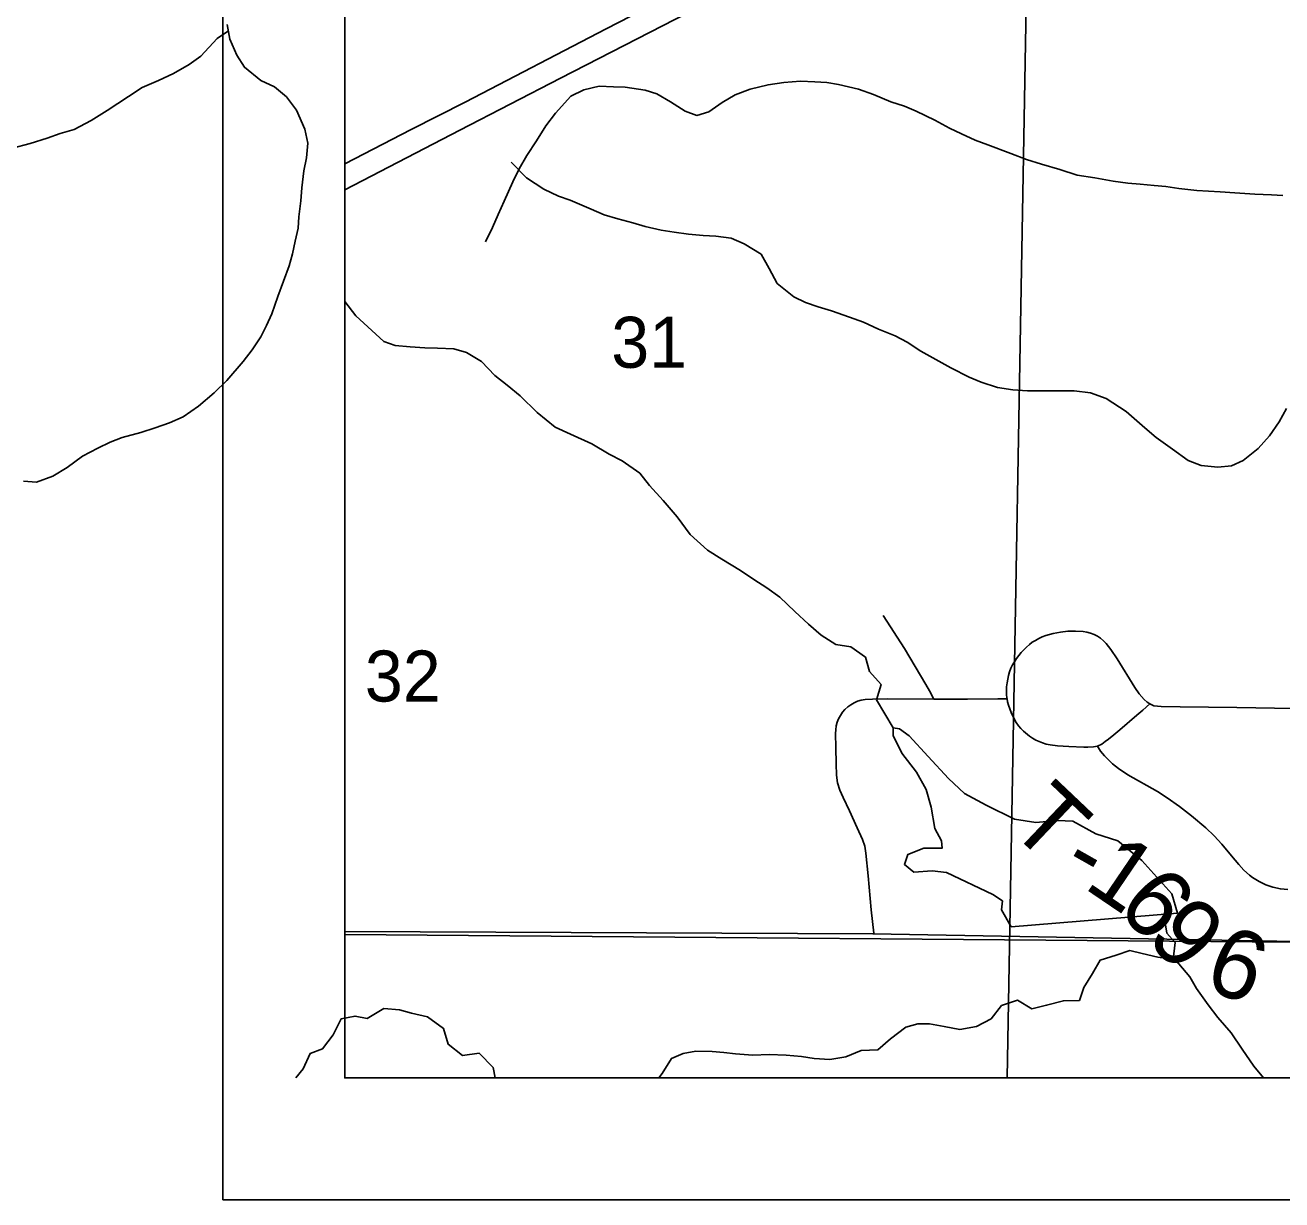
# Model space of a CAD drawing. Extents: x 0 to 34, y 0 to 22.
# Drawn here: x 12.978 to 14.009, y 14 to 14.964 of the extents above; entities that cross this region are included whole.
import ezdxf

# ---------------------------------------------------------------- set-up
doc = ezdxf.new("R2010")
doc.units = 0
for name, color, linetype in [('Default', 7, 'Continuous'), ('GM_X_Interstate_Route', 7, 'Continuous'), ('GM_X_Minor_Lake', 7, 'Continuous'), ('GM_X_Minor_River', 7, 'Continuous'), ('GM_X_Rail_Line', 7, 'Continuous'), ('GM_X_Section_Text', 7, 'Continuous'), ('GM_X_Township_Road', 7, 'Continuous'), ('GM_X_Township_Road_Text', 7, 'Continuous'), ('GM_X_US_Shield', 7, 'Continuous'), ('SH_Data', 7, 'Continuous')]:
    doc.layers.add(name, color=color, linetype=linetype)

msp = doc.modelspace()

# ---------------------------------------------------------------- linework, layer by layer
at = {"layer": 'Default'}
msp.add_lwpolyline([(13.7837, 14.1), (14.7899, 14.1), (14.8027, 15.0271), (13.8003, 15.0417)], close=True, dxfattribs=at)
at = {"layer": 'GM_X_Interstate_Route'}
for points in [[(13.2404, 14.8287), (13.3346, 14.8775), (13.4174, 14.9203), (13.5638, 14.9957), (13.8537, 15.1453), (14.0112, 15.2265), (14.0636, 15.2536), (14.0682, 15.2561), (14.0856, 15.2652), (14.1412, 15.2931), (14.2109, 15.3274), (14.267, 15.3543), (14.4477, 15.4375), (14.5127, 15.4672), (14.5664, 15.4917), (14.8291, 15.6122), (14.8912, 15.6408), (14.9562, 15.6704), (15.0269, 15.7029), (15.0724, 15.724)], [(13.2404, 14.8499), (13.2947, 14.878), (13.339, 14.9004), (13.4548, 14.9606), (13.5459, 15.0077)]]:
    msp.add_lwpolyline(points, dxfattribs=at)
at = {"layer": 'GM_X_Minor_Lake'}
for points in [[(13.9233, 14.2351), (13.9188, 14.2511), (13.8942, 14.2785), (13.8745, 14.2946), (13.8563, 14.3003), (13.8374, 14.3107), (13.8249, 14.3111), (13.807, 14.3097), (13.7896, 14.3124), (13.7664, 14.3239), (13.7486, 14.3335), (13.7354, 14.3457), (13.7188, 14.3636), (13.7032, 14.3808), (13.6953, 14.3865), (13.69, 14.3873), (13.69, 14.3809), (13.6971, 14.3664), (13.7092, 14.3508), (13.7171, 14.3367), (13.7213, 14.3222), (13.7242, 14.3047), (13.7299, 14.2944), (13.7302, 14.2884), (13.7154, 14.2884), (13.7021, 14.2832), (13.6994, 14.2752), (13.707, 14.2687), (13.7222, 14.2698), (13.734, 14.2686), (13.7719, 14.2506), (13.7798, 14.2452), (13.779, 14.238), (13.787, 14.2239)], [(13.787, 14.2239), (13.9233, 14.2351)]]:
    msp.add_lwpolyline(points, dxfattribs=at)
at = {"layer": 'GM_X_Minor_River'}
for points in [[(13.145, 14.9591), (13.1356, 14.9527), (13.1223, 14.9383), (13.1128, 14.9315), (13.0998, 14.9239), (13.0876, 14.9183), (13.0743, 14.9126), (13.0629, 14.9051), (13.0454, 14.8937), (13.0325, 14.8854), (13.0184, 14.8782), (13.007, 14.8749), (12.9963, 14.8711), (12.9823, 14.8666), (12.9678, 14.8628)], [(13.144, 14.9641), (13.1462, 14.9523), (13.1519, 14.939), (13.158, 14.9291), (13.1716, 14.9184), (13.1826, 14.913), (13.1925, 14.905), (13.2008, 14.8939), (13.2076, 14.8783), (13.2102, 14.8669), (13.209, 14.8548), (13.2067, 14.8441), (13.2052, 14.8301), (13.2044, 14.8195), (13.2028, 14.8065), (13.202, 14.797), (13.1997, 14.7864)], [(13.8827, 14.8341), (13.8705, 14.8357), (13.8554, 14.8384), (13.8409, 14.8407), (13.8269, 14.8454), (13.8117, 14.8496), (13.7996, 14.8535), (13.7867, 14.8585), (13.7678, 14.8654), (13.7575, 14.8692), (13.7462, 14.8746), (13.7363, 14.8792), (13.7242, 14.8857), (13.709, 14.893), (13.6995, 14.8972), (13.6882, 14.9007), (13.6741, 14.9068), (13.6616, 14.9111), (13.6453, 14.9149), (13.6358, 14.9165), (13.6259, 14.9173), (13.6142, 14.9177), (13.6005, 14.9167), (13.5876, 14.9148), (13.5728, 14.9111), (13.5606, 14.9066), (13.55, 14.9002), (13.5389, 14.8926), (13.529, 14.8896), (13.5196, 14.8931), (13.5074, 14.9007), (13.4964, 14.9072), (13.4866, 14.9103), (13.4703, 14.9127), (13.4608, 14.9131), (13.449, 14.9135), (13.4365, 14.9105), (13.4258, 14.9053), (13.4132, 14.8916), (13.4052, 14.881), (13.3976, 14.8689), (13.3896, 14.8568), (13.3835, 14.8458), (13.3781, 14.8352), (13.3712, 14.8193), (13.3662, 14.8083), (13.3616, 14.7977), (13.3559, 14.7859)], [(13.4035, 14.8292), (13.3894, 14.8384), (13.3769, 14.8514)], [(14.0098, 14.824), (14.0003, 14.8244), (13.9867, 14.8249), (13.9704, 14.8261), (13.9582, 14.8269), (13.9392, 14.8281), (13.9244, 14.8297), (13.9138, 14.8313), (13.9043, 14.8321), (13.8926, 14.8333), (13.8827, 14.8341)], [(14.0127, 14.6493), (14.0066, 14.6383), (13.9989, 14.6269), (13.9894, 14.6163), (13.9772, 14.6065), (13.9677, 14.6023), (13.9563, 14.6012), (13.9426, 14.6024), (13.932, 14.6066), (13.9191, 14.6158), (13.9058, 14.6253), (13.8964, 14.6334), (13.8812, 14.6467), (13.8649, 14.6574), (13.852, 14.662), (13.8387, 14.6636), (13.8004, 14.6637), (13.7882, 14.6645), (13.7757, 14.6665), (13.7624, 14.6707), (13.7525, 14.6749), (13.7373, 14.6825), (13.7252, 14.6894), (13.7127, 14.6963), (13.7017, 14.7036), (13.6918, 14.7089), (13.6782, 14.7143), (13.6657, 14.72), (13.6543, 14.7242), (13.6395, 14.7292), (13.6285, 14.7327), (13.6182, 14.7362), (13.6087, 14.7407), (13.5951, 14.7518), (13.5883, 14.764), (13.5819, 14.7758), (13.5678, 14.7842), (13.5572, 14.7888), (13.5447, 14.7907), (13.5344, 14.7912), (13.5223, 14.7923), (13.5105, 14.7939), (13.4999, 14.7955), (13.4866, 14.7985), (13.4767, 14.8016), (13.4642, 14.8047), (13.4532, 14.8082), (13.4425, 14.8128), (13.4251, 14.82), (13.4156, 14.8235), (13.4035, 14.8292)], [(13.1997, 14.7864), (13.1974, 14.7762), (13.1947, 14.7663), (13.1855, 14.7412), (13.1805, 14.7268), (13.1763, 14.7173), (13.1714, 14.7079), (13.1645, 14.6972), (13.1569, 14.6878), (13.1435, 14.6722), (13.1332, 14.662), (13.1203, 14.651), (13.1077, 14.6423), (13.0967, 14.6374), (13.0849, 14.6333), (13.0731, 14.6295), (13.0579, 14.6254), (13.048, 14.6217), (13.0378, 14.6167), (13.0252, 14.61), (13.0126, 14.6009), (13.0009, 14.5937), (12.9875, 14.5888), (12.9769, 14.5896)], [(13.69, 14.3873), (13.6764, 14.4102), (13.6802, 14.4227), (13.6708, 14.4334), (13.6674, 14.4452), (13.6553, 14.4536), (13.6431, 14.4555), (13.631, 14.4632), (13.6208, 14.4723), (13.6095, 14.4827), (13.5973, 14.4945), (13.5864, 14.5021), (13.5758, 14.509), (13.5648, 14.5163), (13.5496, 14.5255), (13.5379, 14.5331), (13.5235, 14.5457), (13.5129, 14.5602), (13.5016, 14.5736), (13.4902, 14.5861), (13.4823, 14.5961), (13.4679, 14.6064), (13.4573, 14.6117), (13.4429, 14.6202), (13.4255, 14.6282), (13.413, 14.634), (13.3982, 14.6458), (13.3842, 14.6596), (13.3736, 14.6683), (13.3634, 14.6764), (13.3524, 14.6878), (13.3403, 14.6951), (13.3297, 14.6982), (13.3164, 14.6986), (13.3061, 14.699), (13.294, 14.6999), (13.2818, 14.701), (13.2724, 14.7041), (13.2625, 14.7133), (13.2493, 14.7251), (13.2404, 14.7371)], [(13.9199, 14.1973), (13.9213, 14.2112), (13.9145, 14.2188), (13.9122, 14.2342)], [(13.7449, 14.1397), (13.7586, 14.1423), (13.7704, 14.1484), (13.7791, 14.1594), (13.7921, 14.1639), (13.8038, 14.1566), (13.816, 14.1596), (13.8297, 14.1633), (13.8429, 14.1636), (13.8464, 14.1743), (13.8536, 14.1856), (13.8598, 14.1966), (13.8731, 14.2007), (13.8841, 14.2045), (13.8943, 14.2022), (13.9072, 14.1991), (13.9213, 14.1971), (13.9334, 14.183), (13.939, 14.1735), (13.9485, 14.1601), (13.9564, 14.1495), (13.9674, 14.1369), (13.9764, 14.1235), (13.9859, 14.1098), (13.9939, 14.1)], [(13.2003, 14.1), (13.2062, 14.1076), (13.2119, 14.1201), (13.2222, 14.1239), (13.2309, 14.1353), (13.2374, 14.1485), (13.2488, 14.1508), (13.2587, 14.1488), (13.2724, 14.1571), (13.2853, 14.1559), (13.2952, 14.1532), (13.3081, 14.1501), (13.3213, 14.1406), (13.3251, 14.1276), (13.3368, 14.1184), (13.3505, 14.1203), (13.3622, 14.1085), (13.3637, 14.1)], [(13.4979, 14.1), (13.5007, 14.1036), (13.5083, 14.1161), (13.5178, 14.1202), (13.5284, 14.1221), (13.5417, 14.1217), (13.5512, 14.1209), (13.5607, 14.1197), (13.5751, 14.1188), (13.5884, 14.1192), (13.6025, 14.1187), (13.615, 14.1175), (13.6252, 14.116), (13.6381, 14.1152), (13.6514, 14.1174), (13.664, 14.1226), (13.6776, 14.123), (13.6879, 14.132), (13.7005, 14.1418), (13.7104, 14.1445), (13.7199, 14.1444), (13.732, 14.1421), (13.7449, 14.1397)]]:
    msp.add_lwpolyline(points, dxfattribs=at)
at = {"layer": 'GM_X_Rail_Line'}
msp.add_lwpolyline([(13.2404, 20.2494), (13.2404, 14.2201), (13.6735, 14.2183), (14.0803, 14.2108), (14.0815, 14.2107), (14.0897, 14.2103), (14.1083, 14.2096), (14.1487, 14.209), (14.1729, 14.2085), (14.1862, 14.2082), (14.913, 14.2046), (16.2742, 14.1914), (17.6045, 14.1785), (18.188, 14.1728), (18.7997, 14.167), (19.082, 14.1642), (19.0858, 15.176)], dxfattribs=at)
msp.add_lwpolyline([(13.2404, 14.2201), (13.2404, 14.1), (19.0825, 14.1), (19.082, 14.1642), (18.7997, 14.167), (18.188, 14.1728), (17.6045, 14.1785), (16.2742, 14.1914), (14.913, 14.2046), (14.1862, 14.2082), (14.1729, 14.2085), (14.1487, 14.209), (14.1083, 14.2096), (14.0897, 14.2103), (14.0815, 14.2107), (14.0803, 14.2108), (13.6735, 14.2183)], close=True, dxfattribs=at)
at = {"layer": 'GM_X_Township_Road'}
for points in [[(13.7234, 14.4108), (13.7198, 14.4175), (13.7169, 14.4229), (13.6994, 14.4523), (13.682, 14.4795)], [(13.7836, 14.411), (13.7834, 14.4117), (13.7831, 14.4148), (13.7831, 14.4179), (13.7832, 14.421), (13.7835, 14.4241), (13.7847, 14.4302), (13.7856, 14.4332), (13.7867, 14.4361), (13.7881, 14.4389), (13.7896, 14.4415), (13.7913, 14.4441), (13.7951, 14.449), (13.7994, 14.4535), (13.8018, 14.4555), (13.8042, 14.4574), (13.8069, 14.459), (13.8096, 14.4605), (13.8124, 14.4618), (13.8153, 14.4629), (13.8213, 14.4646), (13.8274, 14.4658), (13.8335, 14.4665), (13.8397, 14.4666), (13.8459, 14.4662), (13.849, 14.4657), (13.852, 14.4649), (13.8549, 14.4638), (13.8577, 14.4625), (13.8602, 14.4607), (13.8626, 14.4587), (13.8647, 14.4565), (13.8686, 14.4516), (13.8739, 14.4439), (13.8884, 14.4202), (13.892, 14.4151), (13.8961, 14.4104), (13.8984, 14.4083), (13.9005, 14.4069), (13.9038, 14.4054), (13.9069, 14.4049), (13.9099, 14.4046), (13.9255, 14.4045), (13.972, 14.404), (14.0185, 14.4032)], [(13.6742, 14.2187), (13.6722, 14.2379), (13.6696, 14.2658), (13.6677, 14.2844), (13.6668, 14.2902), (13.6649, 14.2955), (13.6605, 14.3053), (13.6543, 14.3191), (13.6491, 14.33), (13.6463, 14.3361), (13.6445, 14.3421), (13.6436, 14.3484), (13.6433, 14.3577), (13.6431, 14.3712), (13.6429, 14.3826), (13.6431, 14.3857), (13.6435, 14.3888), (13.6442, 14.3918), (13.6453, 14.3947), (13.6468, 14.3974), (13.6485, 14.4), (13.6506, 14.4023), (13.653, 14.4044), (13.6555, 14.4062), (13.6582, 14.4078), (13.661, 14.409), (13.664, 14.4099), (13.6671, 14.4104), (13.6733, 14.4108), (13.6858, 14.4111), (13.7234, 14.4108)], [(13.7234, 14.4108), (13.7294, 14.4107), (13.7512, 14.4108), (13.7761, 14.411), (13.7836, 14.411)], [(13.8578, 14.3721), (13.8543, 14.3716), (13.8499, 14.3713), (13.8466, 14.3713), (13.8342, 14.3718), (13.8249, 14.3725), (13.8188, 14.3733), (13.8157, 14.3739), (13.8127, 14.3748), (13.8098, 14.3759), (13.8071, 14.3772), (13.8044, 14.3788), (13.8018, 14.3805), (13.797, 14.3844), (13.7948, 14.3866), (13.7928, 14.389), (13.791, 14.3915), (13.7895, 14.3942), (13.7869, 14.3999), (13.7848, 14.4057), (13.784, 14.4087), (13.7836, 14.411)], [(13.9005, 14.4069), (13.8948, 14.4017), (13.8901, 14.3977), (13.8761, 14.3857), (13.8711, 14.3816), (13.8668, 14.378), (13.8641, 14.3759), (13.8613, 14.3738), (13.8578, 14.3721)], [(13.8578, 14.3721), (13.8602, 14.3681), (13.8635, 14.3643), (13.8699, 14.3576), (13.8748, 14.3538), (13.8826, 14.3487), (13.9069, 14.3349), (13.9148, 14.3299), (13.925, 14.3228), (13.9348, 14.3151), (13.9466, 14.3051), (13.9534, 14.2987), (13.9597, 14.2918), (13.9677, 14.2823), (13.9736, 14.2751), (13.9778, 14.2705), (13.9824, 14.2664), (13.9849, 14.2645), (13.9902, 14.2612), (13.9958, 14.2585), (14.0016, 14.2564), (14.0077, 14.2551), (14.0139, 14.2545)]]:
    msp.add_lwpolyline(points, dxfattribs=at)
at = {"layer": 'GM_X_US_Shield'}
for points in [[(13.2404, 15.2209), (13.2404, 14.2178), (14.0522, 14.2111), (14.0694, 15.2136)], [(13.2404, 14.2178), (13.2404, 14.1), (14.2126, 14.1), (14.2133, 14.2058), (14.0522, 14.2111)]]:
    msp.add_lwpolyline(points, close=True, dxfattribs=at)
at = {"layer": 'SH_Data'}
for p, q in [((13.1404, 21), (13.1404, 14)), ((13.2404, 20.9), (13.2404, 14.1)), ((13.2404, 14.1), (13.2404, 14.1)), ((13.2404, 14.1), (20.0404, 14.1)), ((13.1404, 14), (20.1404, 14))]:
    msp.add_line(p, q, dxfattribs=at)

# ---------------------------------------------------------------- texts
at = {"layer": 'GM_X_Section_Text'}
for s, p in [('31', (13.4589, 14.6826)), ('32', (13.2568, 14.4088))]:
    msp.add_text(s, height=0.04186, rotation=0, dxfattribs=at).set_placement(p)
at = {"layer": 'GM_X_Township_Road_Text'}
for s, rotation, p in [('T', 316.4941, (13.7831, 14.3057)), ('-', 330.4931, (13.826, 14.2675)), ('1', 325.8423, (13.8453, 14.2566)), ('6', 314.6099, (13.872, 14.2388)), ('9', 314.2677, (13.8965, 14.214)), ('6', 338.9377, (13.943, 14.1744))]:
    msp.add_text(s, height=0.0568, rotation=rotation, dxfattribs=at).set_placement(p)

doc.saveas('drawing.dxf')
